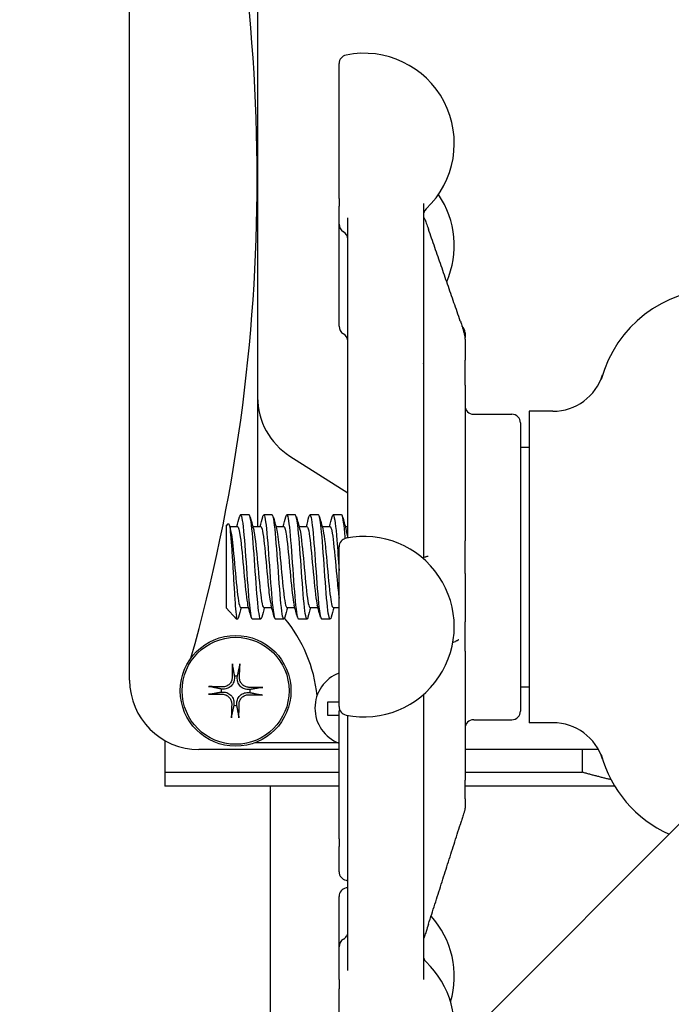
# Model space of a CAD drawing. Header units: inches. Extents: x 18 to 846, y -44 to 561.
# Tile 310 of 642: x 320.67 to 323.02, y 488.75 to 492.29. Entities that reach past the tile are written whole.
import ezdxf

# ---------------------------------------------------------------- set-up
doc = ezdxf.new("R2010")
doc.units = ezdxf.units.IN
doc.header["$LTSCALE"] = 24
doc.header["$MEASUREMENT"] = 0
doc.layers.add('Dimension (ANSI)', color=7, linetype='Continuous', lineweight=25)
doc.layers.add('Visible (ANSI)', color=7, linetype='Continuous', lineweight=30)
doc.styles.add('Note Text (ANSI)', font='tahoma.ttf')
doc.dimstyles.new('SB Fraction-16 (ANSI)', dxfattribs={"dimscale": 24, "dimtxt": 0.125, "dimasz": 0.098425, "dimexe": 0.125, "dimexo": 0.0625, "dimgap": 0.031496, "dimtad": 0, "dimtih": 1, "dimtoh": 1, "dimdec": 4, "dimrnd": 1e-08, "dimzin": 0, "dimdsep": 46, "dimlunit": 5, "dimtxsty": 'Note Text (ANSI)', "dimcen": 0.09, "dimdle": 0.393701, "dimclrd": 256, "dimclre": 256, "dimclrt": 256, "dimadec": 0, "dimazin": 3, "dimtfac": 0.96, "dimtofl": 0, "dimtmove": 0, "dimatfit": 3, "dimfxl": 1, "dimfrac": 2, "dimtolj": 1, "dimtzin": 12, "dimlwd": -1, "dimlwe": -1, "dimarcsym": 0})

# ---------------------------------------------------------------- blocks, each defined once
blk = doc.blocks.new('*D18')
at = {"layer": 'Defpoints', "color": 0, "transparency": 16777216}
for p in [(336.1784, 524.0563), (247.3595, 404.0563), (336.1784, 404.0563)]:
    blk.add_point(p, dxfattribs=at)
at = {"layer": 'Dimension (ANSI)', "transparency": 16777216}
for p, q in [((334.6784, 524.0563), (244.3595, 524.0563)), ((247.3595, 521.6941), (247.3595, 466.3747)), ((247.3595, 406.4185), (247.3595, 461.7379)), ((334.6784, 404.0563), (244.3595, 404.0563))]:
    blk.add_line(p, q, dxfattribs=at)
for points in [[(246.9658, 521.6941), (247.7532, 521.6941), (247.3595, 524.0563)], [(246.9658, 406.4185), (247.7532, 406.4185), (247.3595, 404.0563)]]:
    blk.add_solid(points, dxfattribs=at)
at = {"layer": 'Dimension (ANSI)', "transparency": 16777216, "insert": (244.292, 465.6188), "char_height": 3, "attachment_point": 1, "style": 'Note Text (ANSI)'}
blk.add_mtext('\\A1;120', dxfattribs=at)

msp = doc.modelspace()

# ---------------------------------------------------------------- linework, layer by layer
at = {"layer": 'Visible (ANSI)'}
for p, q in [((321.06936, 489.9132), (321.06936, 493.5382)), ((319.52572, 485.8704), (327.08939, 493.43407)), ((321.53079, 492.56345), (321.53079, 490.9313)), ((321.82439, 491.64809), (321.82439, 492.13381)), ((321.82439, 491.64809), (321.82439, 491.61995)), ((321.82439, 491.55543), (321.82439, 491.61995)), ((322.12814, 491.63002), (322.12814, 490.35048)), ((321.85564, 490.43266), (321.85564, 491.57785)), ((321.82439, 491.18767), (321.82439, 491.55543)), ((322.27814, 491.16431), (322.27814, 491.14717)), ((322.27814, 491.14554), (322.27814, 491.14717)), ((322.27814, 491.14067), (322.27814, 491.14546)), ((322.27814, 491.14067), (322.27814, 491.06566)), ((322.27814, 490.97569), (322.27814, 491.06566)), ((322.27814, 490.97569), (322.27814, 490.41507)), ((321.53079, 490.9313), (321.53079, 490.4664)), ((322.30939, 490.87056), (322.44689, 490.87056)), ((322.50939, 490.88139), (322.50939, 489.75974)), ((322.59515, 490.88139), (322.50939, 490.88139)), ((322.47814, 490.83931), (322.47814, 489.80181)), ((322.47814, 490.75231), (322.50939, 490.75231)), ((321.64722, 490.71997), (321.85564, 490.58824)), ((321.85439, 490.52441), (321.85564, 490.52566)), ((321.85439, 490.52441), (321.85439, 490.42507)), ((321.41689, 490.46752), (321.42508, 490.47639)), ((321.50022, 490.50806), (321.46933, 490.50806)), ((321.58355, 490.50806), (321.55266, 490.50806)), ((321.66689, 490.50806), (321.636, 490.50806)), ((321.75022, 490.50806), (321.71933, 490.50806)), ((321.83355, 490.50806), (321.80266, 490.50806)), ((321.41689, 490.46752), (321.41689, 490.17364)), ((321.42989, 490.4664), (321.45855, 490.4664)), ((321.51322, 490.4664), (321.54189, 490.4664)), ((321.59656, 490.4664), (321.62522, 490.4664)), ((321.67989, 490.4664), (321.70855, 490.4664)), ((321.76322, 490.4664), (321.79189, 490.4664)), ((321.84656, 490.4664), (321.85439, 490.4664)), ((322.27814, 490.29731), (322.27814, 490.41507)), ((321.82439, 489.81784), (321.82439, 490.39347)), ((322.27814, 490.29731), (322.27814, 490.12331)), ((321.41729, 490.17317), (321.45435, 490.13306)), ((321.46933, 490.17473), (321.49799, 490.17473)), ((321.55266, 490.17473), (321.58133, 490.17473)), ((321.636, 490.17473), (321.66466, 490.17473)), ((321.71933, 490.17473), (321.74799, 490.17473)), ((321.80266, 490.17473), (321.82439, 490.17473)), ((321.45435, 490.13306), (321.45435, 490.1424)), ((321.45855, 490.13306), (321.45435, 490.13306)), ((321.54189, 490.13306), (321.511, 490.13306)), ((321.62522, 490.13306), (321.59433, 490.13306)), ((321.70855, 490.13306), (321.67766, 490.13306)), ((321.79189, 490.13306), (321.761, 490.13306)), ((322.27814, 490.01731), (322.27814, 490.12331)), ((322.27814, 490.01731), (322.27814, 489.55236)), ((321.44688, 489.92706), (321.44709, 489.92249)), ((321.45749, 489.9223), (321.45787, 489.92686)), ((321.40376, 489.88069), (321.3992, 489.88107)), ((321.50385, 489.87919), (321.49928, 489.87897)), ((322.47814, 489.88881), (322.50939, 489.88881)), ((321.399, 489.87008), (321.40357, 489.8703)), ((321.4991, 489.86857), (321.50366, 489.86819)), ((322.12814, 489.86084), (322.12814, 488.83534)), ((321.44537, 489.82697), (321.44499, 489.82241)), ((321.45598, 489.82221), (321.45577, 489.82678)), ((321.78333, 489.8352), (321.80071, 489.8352)), ((321.78333, 489.78584), (321.78333, 489.8352)), ((321.80071, 489.8352), (321.82439, 489.8352)), ((321.802, 489.78584), (321.78333, 489.78584)), ((321.82439, 489.78584), (321.802, 489.78584)), ((321.82439, 489.34163), (321.82439, 489.80118)), ((321.85564, 488.86705), (321.85564, 489.78601)), ((322.30939, 489.77056), (322.44689, 489.77056)), ((322.59515, 489.75974), (322.50939, 489.75974)), ((321.19622, 489.69563), (321.19622, 489.58113)), ((321.82439, 489.6632), (321.31936, 489.6632)), ((321.82116, 489.68738), (321.52026, 489.68738)), ((322.75911, 489.6632), (322.27814, 489.6632)), ((322.70143, 489.58113), (322.70143, 489.6632)), ((321.19622, 489.58113), (321.82439, 489.58113)), ((322.27814, 489.58113), (322.70143, 489.58113)), ((321.82439, 489.53113), (321.19622, 489.53113)), ((321.57643, 489.53113), (321.57643, 487.92111)), ((322.27814, 489.48608), (322.27814, 489.55236)), ((322.81784, 489.53113), (322.27814, 489.53113)), ((322.27814, 489.48608), (322.27814, 489.45356)), ((322.27814, 489.45337), (322.27814, 489.45356)), ((321.82439, 489.34163), (321.82439, 489.31362)), ((321.82439, 489.2228), (321.82439, 489.31362)), ((321.82439, 488.95288), (321.82439, 489.13381)), ((321.82439, 488.8349), (321.82439, 488.95288)), ((321.82439, 488.8349), (321.82439, 488.80101)), ((321.82439, 488.3745), (321.82439, 488.80101))]:
    msp.add_line(p, q, dxfattribs=at)
for radius in [0.1995, 0.19267]:
    msp.add_circle((321.45143, 489.87463), radius, dxfattribs=at)
for centre, radius, start, end in [((315.17306, 491.71806), 6.35616, 344.248423, 15.765119), ((321.85564, 492.13381), 0.03125, 101.53696, 180), ((321.91439, 491.84599), 0.325, 313.44984, 101.53696), ((321.91439, 491.47824), 0.325, 336.38074, 34.45644), ((322.15939, 491.58736), 0.03125, 133.44984, 180), ((321.85564, 491.55543), 0.03125, 180, 240), ((321.82439, 491.5013), 0.03125, 0, 60), ((323.19189, 490.88306), 0.4375, 90, 164.98183), ((321.85564, 491.18767), 0.03125, 180, 240), ((322.24689, 491.16431), 0.03125, 0, 48.71171), ((321.82439, 491.13354), 0.03125, 0, 60), ((322.59515, 491.06889), 0.1875, 270, 342.70338), ((321.78079, 490.9313), 0.25, 180, 237.70571), ((322.30939, 490.90181), 0.03125, 180, 270), ((322.44689, 490.83931), 0.03125, 0, 90), ((321.85564, 490.39347), 0.03125, 101.53696, 180), ((321.91439, 490.10566), 0.325, 258.46304, 101.53696), ((321.23448, 489.80738), 0.51269, 5.56031, 39.9155), ((321.31936, 489.9132), 0.25, 180, 270), ((321.45143, 489.87463), 0.05262, 82.9713, 94.96394), ((321.87215, 489.81238), 0.135, 110.72013, 249.27987), ((321.45143, 489.87463), 0.05262, 172.9713, 184.96394), ((321.45143, 489.87463), 0.05262, 352.9713, 4.96394), ((321.45143, 489.87463), 0.05262, 262.9713, 274.96394), ((321.85564, 489.81784), 0.03125, 180, 258.46304), ((321.85564, 489.80118), 0.03125, 164.54014, 180), ((322.30939, 489.73931), 0.03125, 90, 180), ((322.44689, 489.80181), 0.03125, 270, 0), ((322.59515, 489.57224), 0.1875, 17.29662, 90), ((323.19189, 489.75806), 0.4375, 195.01817, 245.97701), ((321.85564, 489.2228), 0.03125, 180, 258.46304), ((321.85564, 489.13381), 0.03125, 101.53696, 180), ((321.91439, 489.51061), 0.325, 258.46304, 259.58543), ((321.91439, 488.84599), 0.325, 100.41457, 101.53696), ((321.91439, 488.84599), 0.325, 343.58546, 41.98593), ((321.82439, 489.00701), 0.03125, 300, 329.41376), ((321.85564, 488.95288), 0.03125, 120, 180), ((322.15939, 488.92094), 0.03125, 180, 226.55016), ((321.91439, 488.66231), 0.325, 343.67559, 46.55016)]:
    msp.add_arc(centre, radius, start, end, dxfattribs=at)
for centre, major_axis, start_param, end_param in [((321.47666, 489.87466), (0.0004, -0.43436), 4.4856007, 4.6019851), ((321.42622, 489.87556), (0.01604, 0.43407), 4.8227929, 4.9391773), ((321.4505, 489.84942), (-0.43407, 0.01604), 4.8227929, 4.9391773), ((321.45145, 489.8494), (-0.43436, -0.0004), 4.4856007, 4.6019851), ((321.45141, 489.89986), (0.43436, 0.0004), 4.4856007, 4.6019851), ((321.45236, 489.89984), (0.43407, -0.01604), 4.8227929, 4.9391773), ((321.47664, 489.8737), (-0.01604, -0.43407), 4.8227929, 4.9391773), ((321.4262, 489.87461), (-0.0004, 0.43436), 4.4856007, 4.6019851)]:
    msp.add_ellipse(centre, major_axis=major_axis, ratio=0.0871557, start_param=start_param, end_param=end_param, dxfattribs=at)
for points, knots in [([(322.12814, 491.58774), (322.12814, 491.58695), (322.12814, 491.58616), (322.12815, 491.58491), (322.12815, 491.58448), (322.12816, 491.58381), (322.12816, 491.58361), (322.12817, 491.58328), (322.12817, 491.58316), (322.12817, 491.58293), (322.12818, 491.5828), (322.12818, 491.5826), (322.12818, 491.58253), (322.12818, 491.58243), (322.12819, 491.5824), (322.12819, 491.58232), (322.12819, 491.58227), (322.12819, 491.58217), (322.12819, 491.58213), (322.1282, 491.58206), (322.1282, 491.58204), (322.1282, 491.582), (322.1282, 491.58198), (322.1282, 491.58196), (322.1282, 491.58196), (322.1282, 491.58196)], [0.010278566, 0.010278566, 0.010278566, 0.010278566, 0.019883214, 0.019883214, 0.024682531, 0.024682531, 0.026751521, 0.026751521, 0.027745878, 0.027745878, 0.028761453, 0.028761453, 0.029267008, 0.029267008, 0.029516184, 0.029516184, 0.030019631, 0.030019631, 0.030755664, 0.030755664, 0.031441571, 0.031441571, 0.032566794, 0.032566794, 0.03348156, 0.03348156, 0.03348156, 0.03348156]), ([(322.12816, 491.58372), (322.12823, 491.58353), (322.12831, 491.5833), (322.12852, 491.58278), (322.12863, 491.58249), (322.13048, 491.57808), (322.13247, 491.57408), (322.13498, 491.56817), (322.13595, 491.56579), (322.13927, 491.55739), (322.14163, 491.55094), (322.14479, 491.54198), (322.14557, 491.53972), (322.14635, 491.53748)], [0.09394711, 0.09394711, 0.09394711, 0.09394711, 0.09670762, 0.09670762, 0.09941434, 0.09941434, 0.13679204, 0.13679204, 0.16145778, 0.16145778, 0.2211622, 0.2211622, 0.24097602, 0.24097602, 0.24097602, 0.24097602]), ([(322.26125, 491.2064), (322.25361, 491.22848), (322.24596, 491.25055), (322.23066, 491.29471), (322.223, 491.31678), (322.20769, 491.36093), (322.20002, 491.383), (322.1847, 491.42714), (322.17703, 491.44921), (322.16169, 491.49335), (322.15402, 491.51541), (322.14635, 491.53748)], [0.47801542, 0.47801542, 0.47801542, 0.47801542, 0.67299233, 0.67299233, 0.86796925, 0.86796925, 1.06294616, 1.06294616, 1.25792307, 1.25792307, 1.45289998, 1.45289998, 1.45289998, 1.45289998]), ([(322.26125, 491.2064), (322.26298, 491.20139), (322.26473, 491.1963), (322.26833, 491.18532), (322.27021, 491.17932), (322.27282, 491.17043), (322.27366, 491.16746), (322.27481, 491.16307), (322.2752, 491.16154), (322.27608, 491.15785), (322.2765, 491.15588), (322.27694, 491.15341), (322.27703, 491.15283), (322.27717, 491.15194), (322.27721, 491.15169), (322.27728, 491.15129), (322.2773, 491.15115), (322.27734, 491.15085), (322.27736, 491.1507), (322.2774, 491.15046), (322.27741, 491.15038), (322.27744, 491.15022), (322.27745, 491.15015), (322.27747, 491.15001), (322.27748, 491.14994), (322.2775, 491.14977), (322.27752, 491.14968), (322.27757, 491.14935), (322.27758, 491.1493), (322.27758, 491.14927), (322.27758, 491.14927), (322.27758, 491.14927)], [0, 0, 0, 0, 0.04421352, 0.04421352, 0.09143567, 0.09143567, 0.1148414, 0.1148414, 0.12798974, 0.12798974, 0.14842503, 0.14842503, 0.15488355, 0.15488355, 0.15731825, 0.15731825, 0.15853645, 0.15853645, 0.15976362, 0.15976362, 0.16037577, 0.16037577, 0.16099044, 0.16099044, 0.16160454, 0.16160454, 0.16284514, 0.16284514, 0.16786615, 0.16786615, 0.16893992, 0.16893992, 0.16893992, 0.16893992]), ([(322.27745, 491.15013), (322.27747, 491.15006), (322.27749, 491.14999), (322.27755, 491.14979), (322.27759, 491.14965), (322.27768, 491.14932), (322.27772, 491.14914), (322.2778, 491.1488), (322.27783, 491.14866), (322.27789, 491.14836), (322.27792, 491.1482), (322.27798, 491.14789), (322.278, 491.14773), (322.27804, 491.14741), (322.27806, 491.14725), (322.27808, 491.14701), (322.27809, 491.14693), (322.2781, 491.14678), (322.2781, 491.14671), (322.27811, 491.14653), (322.27812, 491.14643), (322.27813, 491.1462), (322.27813, 491.14611), (322.27813, 491.1459), (322.27814, 491.14581), (322.27814, 491.14565), (322.27814, 491.14557), (322.27814, 491.14548)], [0.2261265, 0.2261265, 0.2261265, 0.2261265, 0.227574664, 0.227574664, 0.230038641, 0.230038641, 0.23225074, 0.23225074, 0.233479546, 0.233479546, 0.234712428, 0.234712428, 0.235932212, 0.235932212, 0.23714975, 0.23714975, 0.237762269, 0.237762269, 0.238377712, 0.238377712, 0.239624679, 0.239624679, 0.242081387, 0.242081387, 0.246210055, 0.246210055, 0.250348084, 0.250348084, 0.250348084, 0.250348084]), ([(322.12977, 491.05157), (322.12977, 491.05157), (322.12977, 491.05158), (322.12976, 491.05159), (322.12975, 491.05163), (322.12968, 491.05178), (322.12963, 491.0519), (322.1295, 491.05218), (322.12944, 491.05232), (322.12927, 491.05267), (322.12916, 491.05291), (322.12876, 491.05372), (322.12845, 491.05432), (322.12814, 491.05494)], [0.092876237, 0.092876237, 0.092876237, 0.092876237, 0.093349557, 0.093349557, 0.09552105, 0.09552105, 0.097869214, 0.097869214, 0.099519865, 0.099519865, 0.10185373, 0.10185373, 0.107308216, 0.107308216, 0.107308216, 0.107308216]), ([(321.46579, 490.50141), (321.46599, 490.50216), (321.46619, 490.50285), (321.46639, 490.50347), (321.4704, 490.51595), (321.47441, 490.5016), (321.47842, 490.46569), (321.48243, 490.42985), (321.48643, 490.37332), (321.49044, 490.31673), (321.49445, 490.26003), (321.49846, 490.20451), (321.50247, 490.17051), (321.50531, 490.14641), (321.50815, 490.13349), (321.511, 490.13328)], [6.0162011, 6.0162011, 6.0162011, 6.0162011, 6.061332, 6.061332, 6.061332, 6.968806, 6.968806, 6.968806, 7.8744508, 7.8744508, 7.8744508, 8.7817425, 8.7817425, 8.7817425, 9.424778, 9.424778, 9.424778, 9.424778]), ([(321.54912, 490.50137), (321.54961, 490.50322), (321.5501, 490.5047), (321.55059, 490.50578), (321.5546, 490.5146), (321.55861, 490.49635), (321.56262, 490.45769), (321.56663, 490.41904), (321.57064, 490.36083), (321.57464, 490.30437), (321.57865, 490.24792), (321.58266, 490.19443), (321.58667, 490.16349), (321.58922, 490.14377), (321.59178, 490.13348), (321.59433, 490.13334)], [12.2993864, 12.2993864, 12.2993864, 12.2993864, 12.4100129, 12.4100129, 12.4100129, 13.3168593, 13.3168593, 13.3168593, 14.2236185, 14.2236185, 14.2236185, 15.130291, 15.130291, 15.130291, 15.7079633, 15.7079633, 15.7079633, 15.7079633]), ([(321.63246, 490.50131), (321.63322, 490.50423), (321.63399, 490.50623), (321.63476, 490.50725), (321.63876, 490.51253), (321.64277, 490.49059), (321.64678, 490.44946), (321.65078, 490.40833), (321.65479, 490.34889), (321.6588, 490.29288), (321.6628, 490.23687), (321.66681, 490.18549), (321.67081, 490.15752), (321.6731, 490.14158), (321.67538, 490.13344), (321.67766, 490.13337)], [18.5825718, 18.5825718, 18.5825718, 18.5825718, 18.7561262, 18.7561262, 18.7561262, 19.6623744, 19.6623744, 19.6623744, 20.5685395, 20.5685395, 20.5685395, 21.474622, 21.474622, 21.474622, 21.9911486, 21.9911486, 21.9911486, 21.9911486]), ([(321.42508, 490.47639), (321.42544, 490.47678), (321.42581, 490.47688), (321.42753, 490.47599), (321.42887, 490.47119), (321.43156, 490.4539), (321.43289, 490.44138), (321.43558, 490.41), (321.43692, 490.39129), (321.43961, 490.34995), (321.44094, 490.32763), (321.44363, 490.28223), (321.44497, 490.25958), (321.44766, 490.21697), (321.44899, 490.19749), (321.45169, 490.16441), (321.45302, 490.15128), (321.45435, 490.1424)], [-1.2427303, -1.2427303, -1.2427303, -1.2427303, -1.200467, -1.200467, -1.0416694, -1.0416694, -0.8786368, -0.8786368, -0.7113708, -0.7113708, -0.5398726, -0.5398726, -0.3641439, -0.3641439, -0.1841858, -0.1841858, 0, 0, 0, 0]), ([(321.54543, 490.13993), (321.54426, 490.13547), (321.54309, 490.1331), (321.54191, 490.13306), (321.53787, 490.13295), (321.53382, 490.16072), (321.52977, 490.20605), (321.52574, 490.25117), (321.52171, 490.31266), (321.51768, 490.36781), (321.51366, 490.42275), (321.50964, 490.47018), (321.50563, 490.49269), (321.50383, 490.5028), (321.50202, 490.50778), (321.50022, 490.50775)], [-15.9749474, -15.9749474, -15.9749474, -15.9749474, -15.710016, -15.710016, -15.710016, -14.7941843, -14.7941843, -14.7941843, -13.8824397, -13.8824397, -13.8824397, -12.9741281, -12.9741281, -12.9741281, -12.5663706, -12.5663706, -12.5663706, -12.5663706]), ([(321.62876, 490.13979), (321.62814, 490.13742), (321.62752, 490.13566), (321.62689, 490.13455), (321.62285, 490.12735), (321.6188, 490.14788), (321.61475, 490.18849), (321.61072, 490.229), (321.60668, 490.2886), (321.60264, 490.34518), (321.59861, 490.40165), (321.59458, 490.45387), (321.59055, 490.48255), (321.58822, 490.49916), (321.58589, 490.50767), (321.58355, 490.50775)], [-22.2581327, -22.2581327, -22.2581327, -22.2581327, -22.1173036, -22.1173036, -22.1173036, -21.2019377, -21.2019377, -21.2019377, -20.2886606, -20.2886606, -20.2886606, -19.3773067, -19.3773067, -19.3773067, -18.8495559, -18.8495559, -18.8495559, -18.8495559]), ([(321.7121, 490.13971), (321.71191, 490.13901), (321.71172, 490.13836), (321.71153, 490.13777), (321.70752, 490.12513), (321.7035, 490.13936), (321.69948, 490.17524), (321.69547, 490.21109), (321.69146, 490.26777), (321.68744, 490.3245), (321.68343, 490.38118), (321.67942, 490.43667), (321.67541, 490.47065), (321.67257, 490.49473), (321.66973, 490.50764), (321.66689, 490.50784)], [-28.541318, -28.541318, -28.541318, -28.541318, -28.4988988, -28.4988988, -28.4988988, -27.5903346, -27.5903346, -27.5903346, -26.6825411, -26.6825411, -26.6825411, -25.7754795, -25.7754795, -25.7754795, -25.1327412, -25.1327412, -25.1327412, -25.1327412]), ([(321.71579, 490.50125), (321.71682, 490.50515), (321.71784, 490.50745), (321.71887, 490.50795), (321.72288, 490.50991), (321.72688, 490.48462), (321.73088, 490.44131), (321.73489, 490.39801), (321.73889, 490.33764), (321.74289, 490.28223), (321.7469, 490.22683), (321.7509, 490.1776), (321.7549, 490.1525), (321.75694, 490.13977), (321.75897, 490.13339), (321.761, 490.13339)], [24.8657571, 24.8657571, 24.8657571, 24.8657571, 25.0981395, 25.0981395, 25.0981395, 26.0038186, 26.0038186, 26.0038186, 26.9094187, 26.9094187, 26.9094187, 27.8149406, 27.8149406, 27.8149406, 28.2743339, 28.2743339, 28.2743339, 28.2743339]), ([(321.79543, 490.13973), (321.79165, 490.12579), (321.78786, 490.13493), (321.78408, 490.16464), (321.78004, 490.19637), (321.776, 490.25084), (321.77196, 490.30783), (321.76792, 490.36477), (321.76388, 490.42294), (321.75985, 490.46082), (321.75664, 490.49092), (321.75343, 490.50766), (321.75022, 490.50793)], [-34.8245034, -34.8245034, -34.8245034, -34.8245034, -33.9686925, -33.9686925, -33.9686925, -33.0546668, -33.0546668, -33.0546668, -32.141653, -32.141653, -32.141653, -31.4159265, -31.4159265, -31.4159265, -31.4159265]), ([(321.79912, 490.5011), (321.80073, 490.50716), (321.80233, 490.50937), (321.80393, 490.5072), (321.80805, 490.50164), (321.81217, 490.46733), (321.81629, 490.41747), (321.81899, 490.38482), (321.82169, 490.34601), (321.82439, 490.30797)], [31.1489424, 31.1489424, 31.1489424, 31.1489424, 31.5116481, 31.5116481, 31.5116481, 32.4435606, 32.4435606, 32.4435606, 33.0538425, 33.0538425, 33.0538425, 33.0538425]), ([(321.84669, 490.42339), (321.8461, 490.43037), (321.84551, 490.43704), (321.84492, 490.44334), (321.84113, 490.48381), (321.83734, 490.50786), (321.83355, 490.50804)], [-38.68929977, -38.68929977, -38.68929977, -38.68929977, -38.55601033, -38.55601033, -38.55601033, -37.69911184, -37.69911184, -37.69911184, -37.69911184]), ([(321.43215, 490.45803), (321.43561, 490.4452), (321.43906, 490.4183), (321.44252, 490.38408), (321.44679, 490.34177), (321.45107, 490.28946), (321.45534, 490.24859), (321.45961, 490.20774), (321.46388, 490.17946), (321.46816, 490.1753), (321.46855, 490.17492), (321.46894, 490.17474), (321.46933, 490.17476)], [6.621339, 6.621339, 6.621339, 6.621339, 7.4033745, 7.4033745, 7.4033745, 8.3701398, 8.3701398, 8.3701398, 9.3362117, 9.3362117, 9.3362117, 9.424778, 9.424778, 9.424778, 9.424778]), ([(321.45855, 490.46622), (321.46176, 490.46598), (321.46496, 490.45312), (321.46816, 490.42979), (321.47243, 490.39867), (321.4767, 490.34978), (321.48098, 490.30315), (321.48525, 490.25652), (321.48952, 490.21344), (321.49379, 490.19155), (321.49444, 490.18822), (321.49509, 490.1854), (321.49574, 490.18307)], [6.2831853, 6.2831853, 6.2831853, 6.2831853, 7.0074496, 7.0074496, 7.0074496, 7.9736666, 7.9736666, 7.9736666, 8.9397805, 8.9397805, 8.9397805, 9.0866243, 9.0866243, 9.0866243, 9.0866243]), ([(321.51548, 490.45791), (321.51679, 490.45324), (321.51809, 490.44662), (321.51939, 490.43813), (321.52366, 490.41036), (321.52793, 490.36342), (321.5322, 490.3165), (321.53647, 490.26958), (321.54074, 490.22399), (321.545, 490.19837), (321.54756, 490.18305), (321.55011, 490.17513), (321.55266, 490.17503)], [12.9045243, 12.9045243, 12.9045243, 12.9045243, 13.1994868, 13.1994868, 13.1994868, 14.1650562, 14.1650562, 14.1650562, 15.1305271, 15.1305271, 15.1305271, 15.7079633, 15.7079633, 15.7079633, 15.7079633]), ([(321.54189, 490.46622), (321.54294, 490.4663), (321.54398, 490.46503), (321.54503, 490.46232), (321.5493, 490.45131), (321.55357, 490.41686), (321.55784, 490.37307), (321.5621, 490.32929), (321.56637, 490.27737), (321.57064, 490.23856), (321.57345, 490.21302), (321.57626, 490.19361), (321.57907, 490.18322)], [12.5663706, 12.5663706, 12.5663706, 12.5663706, 12.8032209, 12.8032209, 12.8032209, 13.7688308, 13.7688308, 13.7688308, 14.734342, 14.734342, 14.734342, 15.3698096, 15.3698096, 15.3698096, 15.3698096]), ([(321.59881, 490.45802), (321.60221, 490.44541), (321.60561, 490.41924), (321.60901, 490.38582), (321.61328, 490.34387), (321.61754, 490.29166), (321.62181, 490.25052), (321.62606, 490.20947), (321.63032, 490.18057), (321.63458, 490.17557), (321.63505, 490.17501), (321.63552, 490.17475), (321.636, 490.17478)], [19.1877096, 19.1877096, 19.1877096, 19.1877096, 19.9564324, 19.9564324, 19.9564324, 20.9213285, 20.9213285, 20.9213285, 21.8840483, 21.8840483, 21.8840483, 21.9911486, 21.9911486, 21.9911486, 21.9911486]), ([(321.62522, 490.4662), (321.62836, 490.46598), (321.63151, 490.45362), (321.63465, 490.43107), (321.63892, 490.40047), (321.64318, 490.35192), (321.64745, 490.30527), (321.65171, 490.25863), (321.65598, 490.21517), (321.66024, 490.19265), (321.66096, 490.18885), (321.66168, 490.18567), (321.6624, 490.1831)], [18.8495559, 18.8495559, 18.8495559, 18.8495559, 19.5604441, 19.5604441, 19.5604441, 20.5253788, 20.5253788, 20.5253788, 21.4902198, 21.4902198, 21.4902198, 21.6529949, 21.6529949, 21.6529949, 21.6529949]), ([(321.68215, 490.45783), (321.68389, 490.45153), (321.68564, 490.44179), (321.68738, 490.42896), (321.69172, 490.39702), (321.69607, 490.34687), (321.70041, 490.29962), (321.70475, 490.2524), (321.70909, 490.20948), (321.71343, 490.18894), (321.71539, 490.17962), (321.71736, 490.17503), (321.71933, 490.17507)], [25.4708949, 25.4708949, 25.4708949, 25.4708949, 25.8655971, 25.8655971, 25.8655971, 26.8476199, 26.8476199, 26.8476199, 27.8292662, 27.8292662, 27.8292662, 28.2743339, 28.2743339, 28.2743339, 28.2743339]), ([(321.70855, 490.4661), (321.71011, 490.46619), (321.71166, 490.46337), (321.71321, 490.4575), (321.71755, 490.44107), (321.7219, 490.40127), (321.72624, 490.35486), (321.73058, 490.30848), (321.73492, 490.25686), (321.73926, 490.22176), (321.74142, 490.2043), (321.74358, 490.19118), (321.74574, 490.18332)], [25.1327412, 25.1327412, 25.1327412, 25.1327412, 25.4839322, 25.4839322, 25.4839322, 26.4661023, 26.4661023, 26.4661023, 27.4478945, 27.4478945, 27.4478945, 27.9361802, 27.9361802, 27.9361802, 27.9361802]), ([(321.76548, 490.45814), (321.7698, 490.44236), (321.77413, 490.40332), (321.77845, 490.35731), (321.78278, 490.31124), (321.78711, 490.25954), (321.79144, 490.22389), (321.79518, 490.19309), (321.79892, 490.17506), (321.80266, 490.1748)], [31.7540802, 31.7540802, 31.7540802, 31.7540802, 32.7319702, 32.7319702, 32.7319702, 33.7114291, 33.7114291, 33.7114291, 34.5575192, 34.5575192, 34.5575192, 34.5575192]), ([(321.79189, 490.46639), (321.79602, 490.46626), (321.80016, 490.44371), (321.80429, 490.40712), (321.80862, 490.36879), (321.81296, 490.31618), (321.81729, 490.27135), (321.81965, 490.24685), (321.82202, 490.22507), (321.82439, 490.20845)], [31.4159265, 31.4159265, 31.4159265, 31.4159265, 32.351308, 32.351308, 32.351308, 33.3309049, 33.3309049, 33.3309049, 33.8663136, 33.8663136, 33.8663136, 33.8663136]), ([(321.85442, 490.42508), (321.85492, 490.4266), (321.85533, 490.42834), (321.8556, 490.43102), (321.85564, 490.43183), (321.85564, 490.43266)], [0.236754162, 0.236754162, 0.236754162, 0.236754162, 0.249550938, 0.249550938, 0.254927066, 0.254927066, 0.254927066, 0.254927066]), ([(322.13464, 490.3568), (322.13479, 490.35686), (322.13509, 490.35698), (322.13594, 490.35733), (322.13645, 490.35753), (322.13791, 490.35807), (322.13891, 490.35841), (322.14118, 490.3591), (322.14245, 490.35944), (322.14432, 490.3599), (322.14498, 490.36006), (322.14521, 490.36012), (322.14523, 490.36012), (322.14523, 490.36012)], [0, 0, 0, 0, 0.007377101, 0.007377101, 0.01406314, 0.01406314, 0.025814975, 0.025814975, 0.04239606, 0.04239606, 0.056138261, 0.056138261, 0.059141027, 0.059141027, 0.059141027, 0.059141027]), ([(321.4621, 490.13998), (321.46055, 490.13415), (321.459, 490.1319), (321.45746, 490.1337), (321.45642, 490.13491), (321.45539, 490.13784), (321.45435, 490.1424)], [-9.69176213, -9.69176213, -9.69176213, -9.69176213, -9.34211053, -9.34211053, -9.34211053, -9.10788499, -9.10788499, -9.10788499, -9.10788499]), ([(322.2557, 490.0588), (322.2557, 490.0588), (322.2555, 490.05867), (322.25487, 490.05825), (322.25441, 490.05795), (322.25303, 490.05707), (322.25199, 490.05642), (322.24994, 490.05525), (322.24898, 490.05473), (322.24707, 490.05379), (322.24611, 490.05336), (322.24484, 490.05282), (322.24445, 490.05266), (322.24383, 490.05241), (322.24363, 490.05233), (322.2435, 490.05227)], [0.117693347, 0.117693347, 0.117693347, 0.117693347, 0.126564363, 0.126564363, 0.136369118, 0.136369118, 0.151820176, 0.151820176, 0.163546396, 0.163546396, 0.174401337, 0.174401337, 0.180069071, 0.180069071, 0.186154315, 0.186154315, 0.186154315, 0.186154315]), ([(321.43996, 489.96577), (321.43991, 489.96605), (321.43986, 489.96644), (321.43978, 489.96735), (321.43974, 489.96807), (321.43969, 489.96939), (321.43967, 489.97024), (321.43967, 489.97138), (321.43967, 489.97184), (321.43968, 489.97229)], [0.050325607, 0.050325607, 0.050325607, 0.050325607, 0.054771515, 0.054771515, 0.060230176, 0.060230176, 0.065728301, 0.065728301, 0.068909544, 0.068909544, 0.068909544, 0.068909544]), ([(321.46669, 489.9718), (321.46668, 489.97136), (321.46667, 489.9709), (321.46662, 489.96976), (321.46658, 489.96891), (321.46648, 489.96759), (321.46641, 489.96687), (321.4663, 489.96596), (321.46624, 489.96557), (321.46618, 489.9653)], [0.018821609, 0.018821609, 0.018821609, 0.018821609, 0.022002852, 0.022002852, 0.027500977, 0.027500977, 0.032959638, 0.032959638, 0.037405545, 0.037405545, 0.037405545, 0.037405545]), ([(321.44709, 489.92249), (321.44733, 489.91737), (321.44661, 489.91196), (321.44386, 489.90406), (321.44257, 489.90134), (321.43934, 489.89619), (321.43741, 489.89377), (321.43281, 489.88933), (321.43032, 489.88749), (321.42506, 489.88445), (321.42229, 489.88326), (321.4143, 489.88079), (321.40887, 489.88027), (321.40376, 489.88069)], [-0.18979591, -0.18979591, -0.18979591, -0.18979591, -0.14612308, -0.14612308, -0.12176923, -0.12176923, -0.09741538, -0.09741538, -0.07306154, -0.07306154, -0.04870769, -0.04870769, -0.00503486, -0.00503486, -0.00503486, -0.00503486]), ([(321.43899, 489.92248), (321.43895, 489.91828), (321.43808, 489.91379), (321.43463, 489.90552), (321.43203, 489.90174), (321.42606, 489.89576), (321.42228, 489.89316), (321.41402, 489.88969), (321.40954, 489.88882), (321.40491, 489.88877), (321.40449, 489.88878), (321.40406, 489.88879)], [0, 0, 0, 0, 0.03221011, 0.03221011, 0.06442023, 0.06442023, 0.09660812, 0.09660812, 0.12879602, 0.12879602, 0.13203255, 0.13203255, 0.13203255, 0.13203255]), ([(321.49928, 489.87897), (321.49417, 489.87874), (321.48876, 489.87945), (321.48086, 489.8822), (321.47814, 489.88349), (321.47299, 489.88672), (321.47057, 489.88865), (321.46613, 489.89325), (321.46428, 489.89574), (321.46125, 489.901), (321.46005, 489.90377), (321.45759, 489.91176), (321.45707, 489.9172), (321.45749, 489.9223)], [-0.18979591, -0.18979591, -0.18979591, -0.18979591, -0.14612308, -0.14612308, -0.12176923, -0.12176923, -0.09741538, -0.09741538, -0.07306154, -0.07306154, -0.04870769, -0.04870769, -0.00503486, -0.00503486, -0.00503486, -0.00503486]), ([(321.49928, 489.88707), (321.49507, 489.88711), (321.49059, 489.88798), (321.48232, 489.89144), (321.47854, 489.89403), (321.47256, 489.9), (321.46996, 489.90378), (321.46649, 489.91204), (321.46562, 489.91652), (321.46557, 489.92115), (321.46557, 489.92157), (321.46559, 489.922)], [0, 0, 0, 0, 0.03221011, 0.03221011, 0.06442023, 0.06442023, 0.09660812, 0.09660812, 0.12879602, 0.12879602, 0.13203255, 0.13203255, 0.13203255, 0.13203255]), ([(321.35426, 489.88989), (321.3547, 489.88988), (321.35516, 489.88987), (321.3563, 489.88983), (321.35715, 489.88978), (321.35848, 489.88969), (321.35919, 489.88962), (321.3601, 489.8895), (321.36049, 489.88944), (321.36076, 489.88938)], [0.018821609, 0.018821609, 0.018821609, 0.018821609, 0.022002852, 0.022002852, 0.027500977, 0.027500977, 0.032959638, 0.032959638, 0.037405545, 0.037405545, 0.037405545, 0.037405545]), ([(321.54257, 489.88611), (321.54284, 489.88615), (321.54323, 489.8862), (321.54415, 489.88628), (321.54486, 489.88633), (321.54619, 489.88638), (321.54704, 489.88639), (321.54818, 489.88639), (321.54864, 489.88639), (321.54908, 489.88638)], [0.050325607, 0.050325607, 0.050325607, 0.050325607, 0.054771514, 0.054771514, 0.060230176, 0.060230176, 0.065728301, 0.065728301, 0.068909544, 0.068909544, 0.068909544, 0.068909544]), ([(321.36029, 489.86316), (321.36001, 489.86311), (321.35962, 489.86306), (321.35871, 489.86298), (321.35799, 489.86294), (321.35667, 489.86289), (321.35582, 489.86287), (321.35468, 489.86287), (321.35422, 489.86288), (321.35377, 489.86289)], [0.050325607, 0.050325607, 0.050325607, 0.050325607, 0.054771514, 0.054771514, 0.060230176, 0.060230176, 0.065728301, 0.065728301, 0.068909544, 0.068909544, 0.068909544, 0.068909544]), ([(321.40357, 489.8703), (321.40869, 489.87053), (321.4141, 489.86981), (321.422, 489.86707), (321.42472, 489.86577), (321.42987, 489.86255), (321.43229, 489.86061), (321.43673, 489.85601), (321.43857, 489.85352), (321.44161, 489.84826), (321.44281, 489.84549), (321.44527, 489.8375), (321.44579, 489.83207), (321.44537, 489.82697)], [-0.18979591, -0.18979591, -0.18979591, -0.18979591, -0.14612308, -0.14612308, -0.12176923, -0.12176923, -0.09741538, -0.09741538, -0.07306154, -0.07306154, -0.04870769, -0.04870769, -0.00503486, -0.00503486, -0.00503486, -0.00503486]), ([(321.40358, 489.86219), (321.40778, 489.86215), (321.41227, 489.86129), (321.42054, 489.85783), (321.42432, 489.85524), (321.4303, 489.84926), (321.4329, 489.84549), (321.43637, 489.83723), (321.43724, 489.83274), (321.43729, 489.82812), (321.43728, 489.82769), (321.43727, 489.82727)], [0, 0, 0, 0, 0.03221011, 0.03221011, 0.06442023, 0.06442023, 0.09660812, 0.09660812, 0.12879602, 0.12879602, 0.13203255, 0.13203255, 0.13203255, 0.13203255]), ([(321.45577, 489.82678), (321.45553, 489.83189), (321.45625, 489.8373), (321.459, 489.8452), (321.46029, 489.84793), (321.46352, 489.85307), (321.46545, 489.85549), (321.47005, 489.85993), (321.47254, 489.86178), (321.4778, 489.86481), (321.48057, 489.86601), (321.48856, 489.86847), (321.49399, 489.86899), (321.4991, 489.86857)], [-0.18979591, -0.18979591, -0.18979591, -0.18979591, -0.14612308, -0.14612308, -0.12176923, -0.12176923, -0.09741538, -0.09741538, -0.07306154, -0.07306154, -0.04870769, -0.04870769, -0.00503486, -0.00503486, -0.00503486, -0.00503486]), ([(321.46387, 489.82679), (321.46391, 489.83099), (321.46477, 489.83548), (321.46823, 489.84375), (321.47083, 489.84753), (321.4768, 489.85351), (321.48057, 489.8561), (321.48883, 489.85957), (321.49332, 489.86044), (321.49794, 489.86049), (321.49837, 489.86049), (321.4988, 489.86048)], [0, 0, 0, 0, 0.03221011, 0.03221011, 0.06442023, 0.06442023, 0.09660812, 0.09660812, 0.12879602, 0.12879602, 0.13203255, 0.13203255, 0.13203255, 0.13203255]), ([(321.5486, 489.85937), (321.54815, 489.85938), (321.54769, 489.85939), (321.54655, 489.85944), (321.54571, 489.85948), (321.54438, 489.85958), (321.54367, 489.85965), (321.54276, 489.85976), (321.54237, 489.85982), (321.54209, 489.85988)], [0.018821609, 0.018821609, 0.018821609, 0.018821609, 0.022002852, 0.022002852, 0.027500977, 0.027500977, 0.032959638, 0.032959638, 0.037405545, 0.037405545, 0.037405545, 0.037405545]), ([(321.43617, 489.77746), (321.43618, 489.77791), (321.43619, 489.77837), (321.43623, 489.77951), (321.43628, 489.78035), (321.43638, 489.78168), (321.43644, 489.78239), (321.43656, 489.7833), (321.43662, 489.78369), (321.43668, 489.78397)], [0.018821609, 0.018821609, 0.018821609, 0.018821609, 0.022002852, 0.022002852, 0.027500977, 0.027500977, 0.032959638, 0.032959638, 0.037405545, 0.037405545, 0.037405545, 0.037405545]), ([(321.4629, 489.78349), (321.46295, 489.78322), (321.463, 489.78283), (321.46308, 489.78191), (321.46312, 489.7812), (321.46317, 489.77987), (321.46319, 489.77902), (321.46319, 489.77788), (321.46318, 489.77742), (321.46318, 489.77698)], [0.050325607, 0.050325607, 0.050325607, 0.050325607, 0.054771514, 0.054771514, 0.060230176, 0.060230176, 0.065728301, 0.065728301, 0.068909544, 0.068909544, 0.068909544, 0.068909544]), ([(322.12814, 489.48735), (322.12819, 489.48746), (322.12822, 489.48753), (322.12828, 489.48768), (322.12829, 489.48771), (322.12829, 489.48771)], [0.0912806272, 0.0912806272, 0.0912806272, 0.0912806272, 0.0933756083, 0.0933756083, 0.0971308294, 0.0971308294, 0.0971308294, 0.0971308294]), ([(322.27814, 489.45334), (322.27814, 489.45305), (322.27813, 489.45275), (322.27812, 489.45234), (322.27812, 489.45221), (322.27812, 489.45208), (322.27812, 489.45206), (322.27811, 489.45203), (322.27811, 489.45201), (322.27811, 489.45199), (322.27811, 489.45198), (322.27811, 489.45195), (322.27811, 489.45193), (322.27811, 489.45191), (322.27811, 489.45189), (322.27811, 489.45181), (322.2781, 489.45175), (322.2781, 489.45161), (322.27809, 489.45154), (322.27808, 489.45122), (322.27806, 489.45097), (322.27802, 489.45051), (322.278, 489.45032), (322.27796, 489.44991), (322.27793, 489.44968), (322.27789, 489.44935), (322.27788, 489.44923), (322.27784, 489.44892), (322.27781, 489.44872), (322.27773, 489.44819), (322.27768, 489.44788), (322.27742, 489.44631), (322.27725, 489.4455), (322.27677, 489.44344), (322.27642, 489.44217), (322.27563, 489.43942), (322.27527, 489.43818), (322.27434, 489.43506), (322.27374, 489.43309), (322.27228, 489.42832), (322.27139, 489.42544), (322.26887, 489.41735), (322.26718, 489.41196), (322.26416, 489.40242), (322.26282, 489.39821), (322.26149, 489.39402)], [0, 0, 0, 0, 0.00362842, 0.00362842, 0.00532519, 0.00532519, 0.00554032, 0.00554032, 0.00564719, 0.00564719, 0.00575426, 0.00575426, 0.00586107, 0.00586107, 0.00596752, 0.00596752, 0.00651065, 0.00651065, 0.00722842, 0.00722842, 0.00979214, 0.00979214, 0.01150055, 0.01150055, 0.01323284, 0.01323284, 0.01408567, 0.01408567, 0.01568092, 0.01568092, 0.01876516, 0.01876516, 0.03322078, 0.03322078, 0.05370694, 0.05370694, 0.06706984, 0.06706984, 0.0851491, 0.0851491, 0.10914392, 0.10914392, 0.1514834, 0.1514834, 0.1854543, 0.1854543, 0.1854543, 0.1854543]), ([(322.1466, 489.03412), (322.15427, 489.05811), (322.16194, 489.08209), (322.17728, 489.13008), (322.18494, 489.15407), (322.20027, 489.20205), (322.20793, 489.22604), (322.22325, 489.27403), (322.2309, 489.29803), (322.2462, 489.34602), (322.25385, 489.37002), (322.26149, 489.39402)], [0.6477885, 0.6477885, 0.6477885, 0.6477885, 0.84276542, 0.84276542, 1.03774233, 1.03774233, 1.23271925, 1.23271925, 1.42769616, 1.42769616, 1.62267307, 1.62267307, 1.62267307, 1.62267307]), ([(322.1466, 489.03412), (322.14375, 489.02521), (322.14086, 489.01625), (322.13608, 489.00174), (322.13404, 488.99568), (322.13137, 488.98807), (322.13054, 488.98577), (322.12894, 488.98153), (322.12858, 488.98041), (322.12841, 488.97932), (322.12839, 488.97919), (322.12835, 488.97889), (322.12834, 488.97877), (322.12831, 488.97852), (322.1283, 488.97842), (322.12829, 488.97826), (322.12828, 488.9782), (322.12828, 488.97808), (322.12827, 488.97802), (322.12826, 488.97784), (322.12825, 488.97773), (322.12823, 488.97742), (322.12822, 488.97724), (322.12819, 488.97645), (322.12818, 488.97601), (322.12813, 488.97391), (322.12814, 488.97231), (322.12814, 488.97068)], [0, 0, 0, 0, 0.07240015, 0.07240015, 0.12884673, 0.12884673, 0.15776448, 0.15776448, 0.18742127, 0.18742127, 0.19102978, 0.19102978, 0.19284515, 0.19284515, 0.1937591, 0.1937591, 0.19421308, 0.19421308, 0.19466735, 0.19466735, 0.19558844, 0.19558844, 0.19742089, 0.19742089, 0.20472787, 0.20472787, 0.23309585, 0.23309585, 0.23309585, 0.23309585]), ([(321.85129, 488.99111), (321.8522, 488.99264), (321.85299, 488.99394), (321.8543, 488.99616), (321.85482, 488.99708), (321.85538, 488.99814), (321.85553, 488.99844), (321.85564, 488.99869)], [0.51351333, 0.51351333, 0.51351333, 0.51351333, 0.55704859, 0.55704859, 0.60058386, 0.60058386, 0.62260676, 0.62260676, 0.62260676, 0.62260676])]:
    msp.add_open_spline(points, degree=3, knots=knots, dxfattribs=at)
for points in [[(321.45633, 490.4664), (321.45951, 490.47806), (321.46266, 490.48974), (321.46579, 490.50142)], [(321.50376, 490.50142), (321.50763, 490.48698), (321.51153, 490.47255), (321.51548, 490.45814)], [(321.53966, 490.4664), (321.54284, 490.47806), (321.54599, 490.48974), (321.54912, 490.50142)], [(321.5871, 490.50142), (321.59097, 490.48698), (321.59486, 490.47255), (321.59881, 490.45814)], [(321.62299, 490.4664), (321.62618, 490.47806), (321.62932, 490.48974), (321.63246, 490.50142)], [(321.67043, 490.50142), (321.6743, 490.48698), (321.6782, 490.47255), (321.68215, 490.45814)], [(321.70633, 490.4664), (321.70951, 490.47806), (321.71266, 490.48974), (321.71579, 490.50142)], [(321.75376, 490.50142), (321.75763, 490.48698), (321.76153, 490.47255), (321.76548, 490.45814)], [(321.78966, 490.4664), (321.79284, 490.47806), (321.79599, 490.48974), (321.79912, 490.50142)], [(321.8371, 490.50142), (321.84097, 490.48698), (321.84486, 490.47255), (321.84881, 490.45814)], [(321.42831, 490.47221), (321.42958, 490.46752), (321.43086, 490.46283), (321.43215, 490.45814)], [(321.84881, 490.45784), (321.85067, 490.45101), (321.85253, 490.44028), (321.85439, 490.42636)], [(322.12814, 490.35415), (322.13031, 490.35503), (322.13247, 490.35591), (322.13464, 490.3568)], [(321.41729, 490.17317), (321.41716, 490.17331), (321.41702, 490.17347), (321.41689, 490.17364)], [(321.47156, 490.17473), (321.46838, 490.16306), (321.46523, 490.15139), (321.4621, 490.13971)], [(321.50746, 490.13971), (321.50358, 490.15415), (321.49969, 490.16858), (321.49574, 490.18299)], [(321.55489, 490.17473), (321.55171, 490.16306), (321.54856, 490.15139), (321.54543, 490.13971)], [(321.59079, 490.13971), (321.58692, 490.15415), (321.58302, 490.16858), (321.57907, 490.18299)], [(321.63822, 490.17473), (321.63504, 490.16306), (321.63189, 490.15139), (321.62876, 490.13971)], [(321.67412, 490.13971), (321.67025, 490.15415), (321.66635, 490.16858), (321.6624, 490.18299)], [(321.72156, 490.17473), (321.71838, 490.16306), (321.71523, 490.15139), (321.7121, 490.13971)], [(321.75746, 490.13971), (321.75358, 490.15415), (321.74969, 490.16858), (321.74574, 490.18299)], [(321.80489, 490.17473), (321.80171, 490.16306), (321.79856, 490.15139), (321.79543, 490.13971)], [(322.23433, 490.04854), (322.23739, 490.04979), (322.24044, 490.05103), (322.2435, 490.05227)]]:
    msp.add_open_spline(points, degree=3, dxfattribs=at)
for points, weights in [([(321.43996, 489.96577), (321.44435, 489.94122), (321.44688, 489.92706)], [1.00297883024, 1.03982615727, 1]), ([(321.45787, 489.92686), (321.4609, 489.94092), (321.46618, 489.9653)], [1, 1.03982615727, 1.00297883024]), ([(321.3992, 489.88107), (321.38514, 489.88411), (321.36076, 489.88938)], [1, 1.03982615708, 1.00297883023]), ([(321.54257, 489.88611), (321.51801, 489.88171), (321.50385, 489.87919)], [1.00297883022, 1.039826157, 1]), ([(321.36029, 489.86316), (321.38484, 489.86755), (321.399, 489.87008)], [1.00297883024, 1.03982615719, 1]), ([(321.50366, 489.86819), (321.51772, 489.86516), (321.54209, 489.85988)], [1, 1.03982615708, 1.00297883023]), ([(321.44499, 489.82241), (321.44195, 489.80834), (321.43668, 489.78397)], [1, 1.03982615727, 1.00297883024]), ([(321.4629, 489.78349), (321.45851, 489.80805), (321.45598, 489.82221)], [1.00297883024, 1.03982615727, 1]), ([(321.19622, 489.58113), (321.19622, 489.55105), (321.19622, 489.53113)], [1.03509656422, 1.0185778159, 1]), ([(322.80474, 489.55429), (322.7534, 489.5665), (322.70143, 489.58113)], [1.01840229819, 1.02699695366, 1.03509656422])]:
    msp.add_rational_spline(points, weights, degree=2, dxfattribs=at)

# ---------------------------------------------------------------- dimensions: what is measured, and where the dimension line sits
at = {"layer": 'Dimension (ANSI)'}
dim = msp.add_linear_dim(base=(247.35953, 404.0563), p1=(336.17843, 524.0563), p2=(336.17843, 404.0563), angle=90, dimstyle='SB Fraction-16 (ANSI)', override={"dimgap": 0.031496, "dimdec": 4, "dimtol": 0, "dimlim": 0, "dimtp": 0, "dimtm": 0, "dimtdec": 2, "dimatfit": 1}, dxfattribs=at)
dim.commit()
dim.dimension.update_dxf_attribs({"geometry": '*D18', "text_midpoint": (247.35953, 464.0563), "dimtype": 160})

doc.saveas('drawing.dxf')
